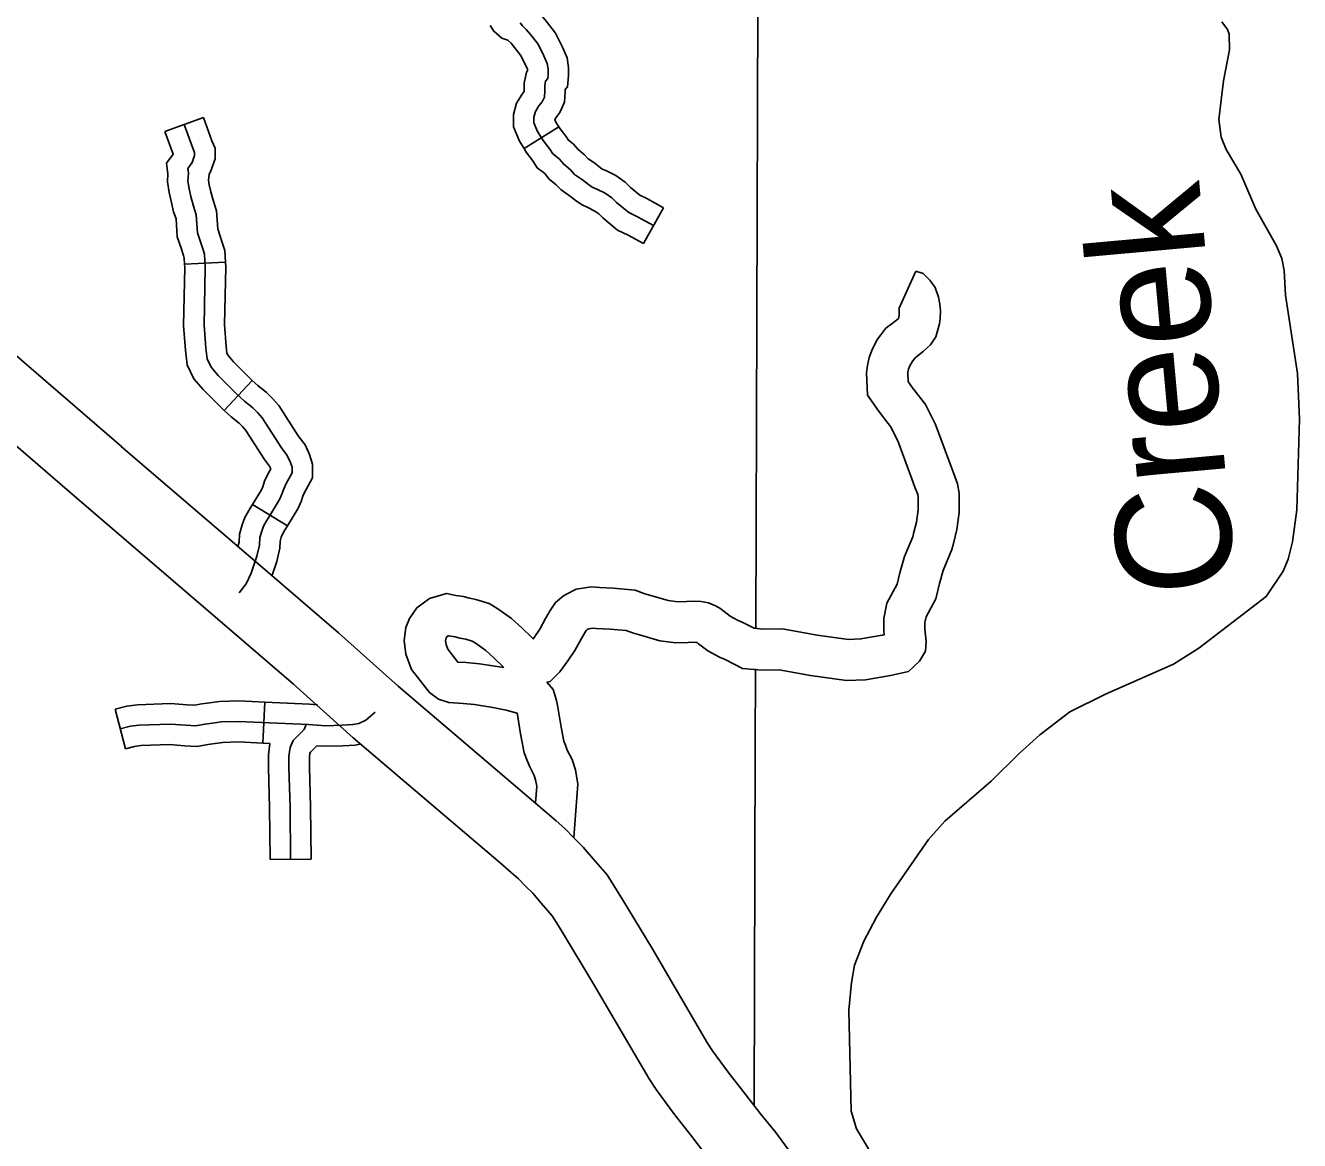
# Model space of a CAD drawing. Extents: x 1377389 to 1380723, y 1168351 to 1170484.
# Drawn here: x 1378618.6 to 1378711.8, y 1169450.8 to 1169532.4 of the extents above; entities that cross this region are included whole.
import ezdxf

# ---------------------------------------------------------------- set-up
doc = ezdxf.new("R2010")
doc.units = 0
doc.layers.add('B_Fill', color=7, linetype='Continuous')

msp = doc.modelspace()

# ---------------------------------------------------------------- linework, layer by layer
at = {"layer": 'B_Fill'}
for p, q in [((1378628.805, 1169524.624), (1378631.624, 1169525.648)), ((1378657.623, 1169524.964), (1378655.072, 1169523.385)), ((1378665.266, 1169519.058), (1378663.814, 1169516.433)), ((1378630.244, 1169514.94), (1378633.241, 1169515.076)), ((1378633.148, 1169504.231), (1378635.191, 1169506.429)), ((1378625.619, 1169501.607), (1378625.625, 1169501.602)), ((1378622.358, 1169497.816), (1378622.364, 1169497.811)), ((1378635.21, 1169497.346), (1378637.775, 1169495.79)), ((1378625.929, 1169479.488), (1378625.165, 1169482.389)), ((1378635.978, 1169479.909), (1378636.118, 1169482.906)), ((1378639.498, 1169471.43), (1378636.498, 1169471.399))]:
    msp.add_line(p, q, dxfattribs=at)
for points in [[(1378657.623, 1169524.964), (1378657.402, 1169525.321), (1378657.317, 1169525.52), (1378657.389, 1169525.637), (1378657.694, 1169526.018), (1378658.037, 1169526.774), (1378658.089, 1169527.557), (1378658.089, 1169527.697), (1378658.251, 1169527.891), (1378658.335, 1169528.73), (1378658.335, 1169529.319), (1378658.226, 1169530.03), (1378657.885, 1169530.797), (1378657.373, 1169531.822), (1378656.713, 1169532.666), (1378656.348, 1169533.105), (1378656.064, 1169533.388), (1378655.759, 1169533.745), (1378655.152, 1169534.11)], [(1378672.016, 1169488.29), (1378672.168, 1169533.822)], [(1378664.54, 1169517.745), (1378663.373, 1169518.391), (1378662.729, 1169518.698), (1378661.838, 1169519.435), (1378661.501, 1169519.773), (1378661.01, 1169520.111), (1378660.396, 1169520.418), (1378660.058, 1169520.572), (1378659.782, 1169520.756), (1378659.352, 1169521.094), (1378658.769, 1169521.493), (1378658.462, 1169521.831), (1378657.971, 1169522.231), (1378657.633, 1169522.63), (1378657.173, 1169522.999), (1378656.958, 1169523.337), (1378656.467, 1169523.982), (1378656.068, 1169524.627), (1378655.791, 1169525.272), (1378655.791, 1169525.672), (1378655.914, 1169526.102), (1378656.16, 1169526.501), (1378656.405, 1169526.808), (1378656.559, 1169527.146), (1378656.589, 1169527.607), (1378656.589, 1169528.006), (1378656.651, 1169528.314), (1378656.804, 1169528.498), (1378656.835, 1169528.805), (1378656.835, 1169529.205), (1378656.774, 1169529.604), (1378656.528, 1169530.157), (1378656.098, 1169531.017), (1378655.546, 1169531.724), (1378655.239, 1169532.092), (1378654.962, 1169532.369), (1378654.778, 1169532.584)], [(1378691.279, 1169479.138), (1378692.783, 1169480.515), (1378694.999, 1169482.189), (1378697.603, 1169483.491), (1378702.58, 1169485.691), (1378704.429, 1169486.856), (1378709.35, 1169490.616), (1378710.584, 1169492.487), (1378710.963, 1169493.357), (1378711.273, 1169494.625), (1378711.578, 1169496.975), (1378711.785, 1169503.607), (1378711.629, 1169506.926), (1378710.759, 1169512.672), (1378710.658, 1169514.471), (1378710.498, 1169515.349), (1378710.098, 1169516.26), (1378708.6, 1169518.948), (1378707.504, 1169521.504), (1378706.424, 1169523.321), (1378706.065, 1169524.213), (1378705.875, 1169525.51), (1378706.229, 1169528.342), (1378706.656, 1169530.594), (1378706.65, 1169531.755), (1378706.522, 1169532.092), (1378706.111, 1169532.643)], [(1378655.072, 1169523.385), (1378654.733, 1169523.933), (1378654.291, 1169524.965), (1378654.291, 1169525.882), (1378654.528, 1169526.712), (1378654.93, 1169527.365), (1378655.083, 1169527.556), (1378655.089, 1169527.657), (1378655.089, 1169528.155), (1378655.254, 1169528.981), (1378655.335, 1169529.078), (1378655.335, 1169529.09), (1378655.321, 1169529.178), (1378655.171, 1169529.517), (1378654.824, 1169530.212), (1378654.378, 1169530.782), (1378654.13, 1169531.08), (1378653.891, 1169531.319), (1378653.452, 1169531.466), (1378652.855, 1169531.963), (1378652.603, 1169532.384)], [(1378630.214, 1169525.136), (1378630.843, 1169523.404), (1378630.974, 1169523.099), (1378630.974, 1169522.881), (1378630.8, 1169522.359), (1378630.495, 1169521.924), (1378630.539, 1169521.576), (1378630.495, 1169521.01), (1378630.582, 1169520.444), (1378630.713, 1169519.878), (1378630.887, 1169519.182), (1378631.104, 1169518.529), (1378631.191, 1169517.223), (1378631.409, 1169516.57), (1378631.583, 1169516.048), (1378631.713, 1169515.656), (1378631.757, 1169514.698), (1378631.67, 1169510.476), (1378631.8, 1169508.779), (1378631.887, 1169507.995), (1378632.192, 1169507.386), (1378632.713, 1169506.776), (1378633.322, 1169506.167), (1378634.018, 1169505.471), (1378634.627, 1169504.905), (1378635.236, 1169504.426), (1378635.584, 1169504.078), (1378635.932, 1169503.686), (1378637.323, 1169501.51), (1378637.758, 1169500.944), (1378637.976, 1169500.465), (1378638.106, 1169500.073), (1378638.106, 1169499.681), (1378637.671, 1169498.898), (1378637.497, 1169498.506), (1378637.367, 1169498.114), (1378637.193, 1169497.723), (1378636.454, 1169496.504), (1378636.236, 1169496.156), (1378636.019, 1169495.764), (1378635.888, 1169495.416), (1378635.758, 1169494.937), (1378635.714, 1169494.371), (1378635.54, 1169493.588), (1378635.105, 1169492.325), (1378634.757, 1169491.542), (1378634.236, 1169490.889)], [(1378631.624, 1169525.648), (1378632.239, 1169523.955), (1378632.474, 1169523.407), (1378632.474, 1169522.638), (1378632.154, 1169521.678), (1378632.038, 1169521.513), (1378632.004, 1169521.067), (1378632.056, 1169520.727), (1378632.171, 1169520.228), (1378632.328, 1169519.601), (1378632.588, 1169518.82), (1378632.675, 1169517.514), (1378632.832, 1169517.044), (1378633.006, 1169516.522), (1378633.202, 1169515.932), (1378633.241, 1169515.076)], [(1378628.805, 1169524.624), (1378629.402, 1169522.978), (1378628.935, 1169522.311), (1378629.032, 1169521.54), (1378628.987, 1169520.953), (1378629.108, 1169520.161), (1378629.254, 1169519.528), (1378629.445, 1169518.762), (1378629.62, 1169518.237), (1378629.707, 1169516.931), (1378629.986, 1169516.096), (1378630.16, 1169515.574), (1378630.224, 1169515.38), (1378630.244, 1169514.94)], [(1378665.266, 1169519.058), (1378664.059, 1169519.725), (1378663.542, 1169519.972), (1378662.85, 1169520.545), (1378662.464, 1169520.931), (1378661.774, 1169521.406), (1378661.042, 1169521.772), (1378660.79, 1169521.887), (1378660.663, 1169521.971), (1378660.24, 1169522.304), (1378659.761, 1169522.632), (1378659.496, 1169522.924), (1378659.026, 1169523.306), (1378658.684, 1169523.71), (1378658.305, 1169524.014), (1378658.19, 1169524.195), (1378657.704, 1169524.833), (1378657.623, 1169524.963)], [(1378663.814, 1169516.433), (1378662.687, 1169517.056), (1378661.915, 1169517.424), (1378660.827, 1169518.325), (1378660.537, 1169518.615), (1378660.245, 1169518.816), (1378659.749, 1169519.064), (1378659.326, 1169519.257), (1378658.901, 1169519.541), (1378658.464, 1169519.884), (1378657.776, 1169520.355), (1378657.428, 1169520.739), (1378656.916, 1169521.155), (1378656.582, 1169521.55), (1378656.041, 1169521.984), (1378655.726, 1169522.479), (1378655.229, 1169523.131), (1378655.072, 1169523.385)], [(1378630.244, 1169514.94), (1378630.256, 1169514.68), (1378630.168, 1169510.434), (1378630.306, 1169508.638), (1378630.426, 1169507.564), (1378630.932, 1169506.55), (1378631.612, 1169505.757), (1378632.261, 1169505.107), (1378632.977, 1169504.391), (1378633.148, 1169504.231)], [(1378633.241, 1169515.076), (1378633.257, 1169514.717), (1378633.171, 1169510.518), (1378633.294, 1169508.919), (1378633.348, 1169508.426), (1378633.451, 1169508.221), (1378633.815, 1169507.796), (1378634.383, 1169507.227), (1378635.06, 1169506.55), (1378635.191, 1169506.429)], [(1378680.128, 1169506.985), (1378680.181, 1169507.518), (1378680.308, 1169508.103), (1378680.552, 1169508.737), (1378680.928, 1169509.444), (1378681.177, 1169509.761), (1378681.521, 1169510.238), (1378681.999, 1169510.583), (1378682.321, 1169510.835), (1378682.449, 1169510.952), (1378682.504, 1169511.164), (1378682.511, 1169511.212), (1378682.516, 1169511.412), (1378682.495, 1169511.621), (1378682.488, 1169511.67), (1378683.737, 1169514.414)], [(1378683.134, 1169506.903), (1378683.149, 1169507.048), (1378683.191, 1169507.242), (1378683.286, 1169507.489), (1378683.451, 1169507.799), (1378683.574, 1169507.956), (1378683.671, 1169508.09), (1378683.803, 1169508.185), (1378684.259, 1169508.543), (1378684.787, 1169509.025), (1378685.197, 1169509.605), (1378685.447, 1169510.559), (1378685.506, 1169510.952), (1378685.52, 1169511.525), (1378685.473, 1169511.993), (1378685.394, 1169512.524), (1378685.134, 1169513.218), (1378684.738, 1169513.77), (1378684.264, 1169514.236), (1378683.737, 1169514.414)], [(1378625.625, 1169501.602), (1378615.99, 1169509.914)], [(1378655.902, 1169475.529), (1378655.997, 1169476.766), (1378655.919, 1169477.228), (1378655.818, 1169477.533), (1378655.491, 1169478.17), (1378655.312, 1169478.641), (1378655.082, 1169479.189), (1378654.823, 1169480.573), (1378654.601, 1169481.977), (1378654.575, 1169482.093), (1378653.766, 1169482.309), (1378652.788, 1169482.518), (1378651.453, 1169482.729), (1378650.613, 1169482.799), (1378649.569, 1169482.874), (1378648.81, 1169483.127), (1378648.156, 1169483.607), (1378646.84, 1169485.292), (1378646.435, 1169486.404), (1378646.31, 1169487.399), (1378646.438, 1169488.355), (1378646.685, 1169489.014), (1378647.238, 1169489.795), (1378648.149, 1169490.481), (1378649.413, 1169490.854), (1378650.083, 1169490.704), (1378650.641, 1169490.633), (1378651.074, 1169490.511), (1378651.536, 1169490.418), (1378652.527, 1169490.123), (1378653.16, 1169489.73), (1378654.155, 1169489.007), (1378654.914, 1169488.332), (1378655.621, 1169487.643), (1378655.742, 1169487.529), (1378655.824, 1169487.641), (1378656.221, 1169488.237), (1378656.648, 1169489.021), (1378656.982, 1169489.605), (1378657.37, 1169490.189), (1378657.969, 1169490.674), (1378658.22, 1169490.83), (1378658.896, 1169491.162), (1378660.004, 1169491.345), (1378660.587, 1169491.29), (1378661.591, 1169491.231), (1378663.205, 1169491.088), (1378663.917, 1169490.825), (1378664.352, 1169490.704), (1378665.618, 1169490.331), (1378666.314, 1169490.245), (1378666.945, 1169490.263), (1378667.54, 1169490.294), (1378668.037, 1169490.253), (1378668.559, 1169490.158), (1378669.073, 1169489.947), (1378669.394, 1169489.771), (1378669.7, 1169489.522), (1378670.143, 1169489.18), (1378670.679, 1169488.898), (1378671.075, 1169488.72), (1378671.892, 1169488.3), (1378672.561, 1169488.246), (1378673.982, 1169488.267), (1378676.497, 1169487.811), (1378678.793, 1169487.486), (1378679.713, 1169487.523), (1378681.275, 1169487.794), (1378681.416, 1169487.826), (1378681.39, 1169488.119), (1378681.396, 1169489.018), (1378681.603, 1169490.143), (1378682.353, 1169491.535), (1378682.548, 1169492.355), (1378682.901, 1169493.541), (1378683.504, 1169494.996), (1378683.562, 1169495.23), (1378683.777, 1169496.075), (1378683.889, 1169496.957), (1378683.889, 1169497.574), (1378683.889, 1169497.925), (1378683.863, 1169498.084), (1378683.66, 1169498.626), (1378683.437, 1169499.225), (1378682.412, 1169502.01), (1378681.876, 1169503.064), (1378681.543, 1169503.509), (1378681, 1169504.207), (1378680.202, 1169505.348), (1378680.128, 1169506.985)], [(1378656.733, 1169484.369), (1378656.987, 1169484.409), (1378657.698, 1169485.12), (1378658.285, 1169485.924), (1378658.792, 1169486.684), (1378659.268, 1169487.559), (1378659.537, 1169488.03), (1378659.614, 1169488.146), (1378659.699, 1169488.215), (1378659.82, 1169488.274), (1378660.108, 1169488.322), (1378660.357, 1169488.298), (1378661.371, 1169488.239), (1378662.541, 1169488.135), (1378662.994, 1169487.968), (1378663.527, 1169487.82), (1378665.005, 1169487.385), (1378666.17, 1169487.239), (1378667.067, 1169487.265), (1378667.494, 1169487.287), (1378667.643, 1169487.275), (1378667.713, 1169487.262), (1378667.735, 1169487.253), (1378667.837, 1169487.171), (1378668.516, 1169486.646), (1378669.365, 1169486.2), (1378669.772, 1169486.017), (1378671.053, 1169485.357), (1378672.463, 1169485.244), (1378673.734, 1169485.263), (1378676.019, 1169484.849), (1378678.643, 1169484.477), (1378680.033, 1169484.534), (1378681.865, 1169484.852), (1378683.182, 1169485.151), (1378683.983, 1169485.901), (1378684.425, 1169486.622), (1378684.471, 1169487.356), (1378684.391, 1169488.243), (1378684.394, 1169488.733), (1378684.469, 1169489.136), (1378685.18, 1169490.459), (1378685.447, 1169491.579), (1378685.732, 1169492.536), (1378686.361, 1169494.052), (1378686.471, 1169494.496), (1378686.73, 1169495.515), (1378686.889, 1169496.768), (1378686.889, 1169497.574), (1378686.889, 1169498.172), (1378686.775, 1169498.862), (1378686.47, 1169499.676), (1378686.25, 1169500.267), (1378685.166, 1169503.211), (1378684.433, 1169504.656), (1378683.927, 1169505.33), (1378683.415, 1169505.988), (1378683.159, 1169506.354), (1378683.134, 1169506.903)], [(1378612.709, 1169506.141), (1378622.358, 1169497.816)], [(1378635.191, 1169506.429), (1378635.603, 1169506.046), (1378636.234, 1169505.55), (1378636.676, 1169505.107), (1378637.132, 1169504.594), (1378638.552, 1169502.372), (1378639.053, 1169501.721), (1378639.374, 1169501.014), (1378639.606, 1169500.316), (1378639.606, 1169499.293), (1378639.015, 1169498.228), (1378638.898, 1169497.964), (1378638.767, 1169497.572), (1378638.525, 1169497.027), (1378637.775, 1169495.79)], [(1378633.148, 1169504.231), (1378633.651, 1169503.764), (1378634.238, 1169503.302), (1378634.492, 1169503.049), (1378634.732, 1169502.778), (1378636.095, 1169500.647), (1378636.464, 1169500.166), (1378636.552, 1169499.972), (1378636.328, 1169499.568), (1378636.097, 1169499.049), (1378635.967, 1169498.657), (1378635.861, 1169498.419), (1378635.21, 1169497.346)], [(1378679.627, 1169443.129), (1378678.72, 1169444.36), (1378677.1, 1169446.521), (1378675.06, 1169449.266), (1378673.478, 1169451.436), (1378672.353, 1169452.8), (1378671.298, 1169454.186), (1378670.001, 1169455.85), (1378668.855, 1169457.411), (1378668.489, 1169457.976), (1378664.409, 1169464.936), (1378662.277, 1169468.459), (1378661.829, 1169469.184), (1378661.149, 1169470.264), (1378660.133, 1169471.432), (1378659.406, 1169472.305), (1378658.721, 1169472.991), (1378658.061, 1169473.651), (1378657.427, 1169474.211), (1378656.603, 1169474.932), (1378645.86, 1169484.071), (1378641.498, 1169487.967), (1378635.935, 1169492.759), (1378625.619, 1169501.607)], [(1378622.364, 1169497.811), (1378632.675, 1169488.967), (1378638.201, 1169484.208), (1378642.575, 1169480.302), (1378653.336, 1169471.147), (1378654.125, 1169470.456), (1378654.634, 1169470.007), (1378655.184, 1169469.456), (1378655.708, 1169468.931), (1378656.325, 1169468.19), (1378657.123, 1169467.273), (1378657.586, 1169466.537), (1378658.012, 1169465.85), (1378660.113, 1169462.378), (1378664.233, 1169455.348), (1378664.74, 1169454.568), (1378666.013, 1169452.833), (1378667.337, 1169451.134), (1378668.433, 1169449.695), (1378669.526, 1169448.369), (1378671.034, 1169446.301), (1378673.093, 1169443.531), (1378674.699, 1169441.388), (1378675.675, 1169440.053)], [(1378635.21, 1169497.346), (1378635.176, 1169497.29), (1378634.943, 1169496.917), (1378634.653, 1169496.395), (1378634.459, 1169495.877), (1378634.273, 1169495.194), (1378634.227, 1169494.592), (1378634.176, 1169494.361)], [(1378637.775, 1169495.79), (1378637.731, 1169495.718), (1378637.529, 1169495.394), (1378637.384, 1169495.133), (1378637.317, 1169494.954), (1378637.242, 1169494.68), (1378637.202, 1169494.15), (1378636.986, 1169493.179), (1378636.644, 1169492.185)], [(1378653.595, 1169485.428), (1378651.812, 1169485.71), (1378650.844, 1169485.791), (1378650.223, 1169485.835), (1378649.496, 1169486.765), (1378649.37, 1169487.112), (1378649.335, 1169487.387), (1378649.365, 1169487.608), (1378649.416, 1169487.68), (1378649.517, 1169487.756), (1378649.564, 1169487.746), (1378650.041, 1169487.685), (1378650.37, 1169487.592), (1378650.811, 1169487.503), (1378651.287, 1169487.362), (1378651.486, 1169487.238), (1378652.272, 1169486.668), (1378652.869, 1169486.137), (1378653.595, 1169485.428)], [(1378671.987, 1169479.653), (1378672.006, 1169485.34)], [(1378658.716, 1169472.996), (1378659.016, 1169476.901), (1378658.839, 1169477.953), (1378658.592, 1169478.696), (1378658.236, 1169479.391), (1378658.098, 1169479.755), (1378657.972, 1169480.055), (1378657.78, 1169481.083), (1378657.549, 1169482.543), (1378657.441, 1169483.019), (1378657.193, 1169483.822), (1378656.733, 1169484.369)], [(1378625.165, 1169482.389), (1378626.015, 1169482.613), (1378626.815, 1169482.713), (1378629.221, 1169482.797), (1378630.438, 1169482.713), (1378630.969, 1169482.684), (1378631.496, 1169482.777), (1378632.089, 1169482.862), (1378632.806, 1169482.951), (1378634.203, 1169482.995), (1378636.118, 1169482.906)], [(1378636.118, 1169482.906), (1378639.388, 1169482.754), (1378639.975, 1169482.717)], [(1378625.547, 1169480.938), (1378626.301, 1169481.137), (1378626.935, 1169481.216), (1378629.195, 1169481.296), (1378630.345, 1169481.216), (1378631.059, 1169481.177), (1378631.733, 1169481.296), (1378632.288, 1169481.375), (1378632.922, 1169481.454), (1378634.191, 1169481.494), (1378639.306, 1169481.256), (1378640.575, 1169481.177), (1378641.765, 1169481.216), (1378642.558, 1169481.256), (1378642.994, 1169481.335), (1378643.509, 1169481.573), (1378644.183, 1169482.169)], [(1378637.998, 1169471.414), (1378637.958, 1169475.224), (1378637.879, 1169478.121), (1378637.879, 1169478.954), (1378637.958, 1169479.589), (1378638.196, 1169480.105), (1378638.592, 1169480.502), (1378638.989, 1169480.899), (1378639.148, 1169481.256)], [(1378625.929, 1169479.488), (1378626.586, 1169479.661), (1378627.055, 1169479.72), (1378629.17, 1169479.794), (1378630.252, 1169479.719), (1378631.149, 1169479.669), (1378631.97, 1169479.814), (1378632.487, 1169479.888), (1378633.039, 1169479.957), (1378634.18, 1169479.993), (1378635.978, 1169479.909)], [(1378635.978, 1169479.909), (1378636.483, 1169479.886)], [(1378636.498, 1169471.399), (1378636.458, 1169475.196), (1378636.379, 1169478.1), (1378636.379, 1169479.048), (1378636.483, 1169479.886)], [(1378639.498, 1169471.43), (1378639.458, 1169475.252), (1378639.379, 1169478.141), (1378639.379, 1169478.861), (1378639.418, 1169479.172), (1378639.446, 1169479.234), (1378639.654, 1169479.442), (1378639.926, 1169479.714)], [(1378639.926, 1169479.714), (1378640.553, 1169479.675), (1378641.827, 1169479.718), (1378642.73, 1169479.763), (1378643.076, 1169479.826)], [(1378671.9, 1169453.395), (1378671.987, 1169479.653)], [(1378682.003, 1169440.358), (1378682.032, 1169440.479), (1378682.242, 1169442.606), (1378682.162, 1169444.346), (1378681.483, 1169447.854), (1378681.081, 1169448.845), (1378679.38, 1169451.688), (1378678.991, 1169453.001), (1378678.821, 1169460.384), (1378679.014, 1169462.411), (1378679.244, 1169463.678), (1378679.922, 1169465.435), (1378680.84, 1169467.179), (1378681.898, 1169468.886), (1378684.66, 1169472.855), (1378685.846, 1169474.204), (1378689.23, 1169477.127), (1378691.279, 1169479.138)]]:
    msp.add_lwpolyline(points, dxfattribs=at)

# ---------------------------------------------------------------- texts
msp.add_text('Creek', height=8.448, rotation=95.17591, dxfattribs=at).set_placement((1378707.157, 1169491.095))

doc.saveas('drawing.dxf')
